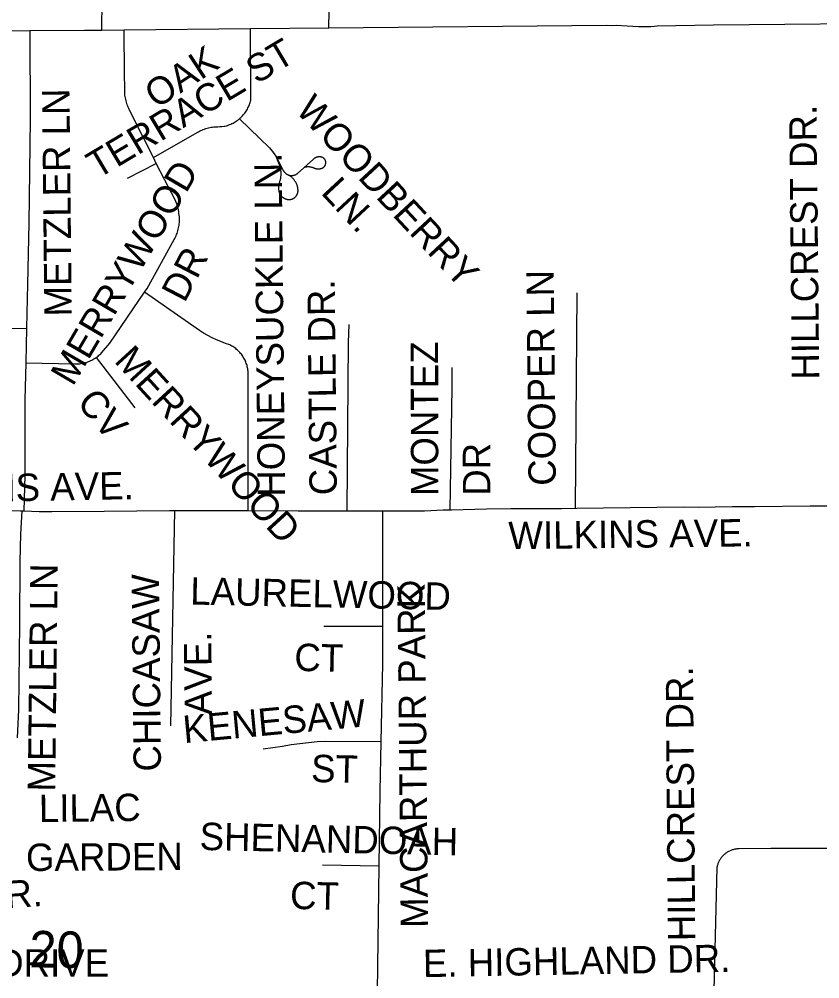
# Model space of a CAD drawing. Extents: x 1670563 to 1761545, y 515755 to 578944.
# Drawn here: x 1699015 to 1701206, y 544193 to 546820 of the extents above; entities that cross this region are included whole.
import ezdxf

# ---------------------------------------------------------------- set-up
doc = ezdxf.new("R2010")
doc.units = 0
for name, color, linetype in [('62_text', 7, 'Continuous'), ('STREETCL', 7, 'Continuous'), ('STRNAMES', 7, 'Continuous')]:
    doc.layers.add(name, color=color, linetype=linetype)

msp = doc.modelspace()

# ---------------------------------------------------------------- linework, layer by layer
at = {"layer": 'STREETCL'}
for points in [[(1699241.1, 546790.3), (1699241.9, 546872.8), (1699242.5, 546979.6), (1699247, 547259.9), (1699249.2, 547473.7), (1699252.9, 547742.2), (1699256.6, 548025.5), (1699256.6, 548034), (1699256.3, 548042.5), (1699255.9, 548051), (1699255.1, 548059.5)], [(1699862.6, 546796.1), (1699866.8, 547030.6), (1699867.6, 547205.5), (1699867.9, 547224.9), (1699868.9, 547244.3), (1699870.5, 547263.7), (1699872.6, 547283), (1699875.3, 547302.2), (1699878.6, 547321.4), (1699879.9, 547328.7), (1699880.9, 547336), (1699881.6, 547343.4), (1699882.1, 547350.8), (1699882.3, 547358.3), (1699885, 547421.3)], [(1699862.6, 546796.1), (1700622.7, 546803.3), (1700638.2, 546802.8), (1700648.5, 546803.3), (1700679.1, 546802.1), (1700709.7, 546800.2), (1700718.2, 546799.7), (1700726.8, 546799.5), (1700735.4, 546799.6), (1700744, 546800.1), (1700752.6, 546800.8), (1700761.1, 546801.7), (1700915.1, 546804.8), (1701499.7, 546810.1)], [(1698597.6, 546785), (1698783.8, 546787), (1698958.4, 546787.9), (1699044.1, 546788.6)], [(1699044.1, 546788.6), (1699044.9, 546544.9), (1699041.2, 546261.6), (1699037.5, 546094.6), (1699034.9, 545974.4)], [(1699044.1, 546788.6), (1699193.8, 546789.8), (1699241.1, 546790.3)], [(1699241.1, 546790.3), (1699301.9, 546790.8)], [(1699301.9, 546790.8), (1699647.6, 546794.1)], [(1699382.2, 546441), (1699325, 546554.7), (1699315.1, 546575.2), (1699313.5, 546578.7), (1699312, 546582.2), (1699310.7, 546585.8), (1699309.4, 546589.4), (1699308.3, 546593.1), (1699307.3, 546596.8), (1699306.4, 546600.6), (1699305.6, 546604.3), (1699305, 546608.1), (1699304.4, 546612), (1699304.1, 546615.8), (1699303.8, 546619.6), (1699303.7, 546623.5), (1699303.6, 546627.3), (1699303.8, 546631.2), (1699302.9, 546669.5), (1699301.9, 546790.8)], [(1699617.4, 546547.4), (1699618.9, 546548.6), (1699621.3, 546550.8), (1699623.7, 546553.1), (1699625.9, 546555.5), (1699628.1, 546557.9), (1699630.2, 546560.5), (1699632.2, 546563), (1699634.1, 546565.7), (1699635.9, 546568.4), (1699637.6, 546571.2), (1699639.3, 546574), (1699640.8, 546576.9), (1699642.2, 546579.8), (1699643.6, 546582.8), (1699644.8, 546585.8), (1699645.9, 546588.9), (1699646.9, 546592), (1699647.9, 546595.1), (1699648.7, 546598.3), (1699647.6, 546794.1)], [(1699647.6, 546794.1), (1699862.6, 546796.1)], [(1699382.2, 546441), (1699502, 546509.8), (1699505.2, 546511.7), (1699508.5, 546513.4), (1699511.8, 546515.1), (1699515.2, 546516.6), (1699518.6, 546518), (1699522.1, 546519.3), (1699525.6, 546520.5), (1699529.2, 546521.5), (1699532.8, 546522.5), (1699536.4, 546523.3), (1699540.1, 546524), (1699543.7, 546524.5), (1699547.4, 546525), (1699551.1, 546525.3), (1699554.8, 546525.5), (1699558.3, 546525.7), (1699563.8, 546525.9), (1699569.5, 546526.2), (1699575.6, 546526.8), (1699578.8, 546527.5), (1699582, 546528.4), (1699585.1, 546529.3), (1699588.2, 546530.4), (1699591.2, 546531.6), (1699594.3, 546532.8), (1699597.2, 546534.2), (1699600.1, 546535.7), (1699603, 546537.3), (1699605.8, 546538.9), (1699608.6, 546540.7), (1699611.3, 546542.5), (1699613.9, 546544.5), (1699616.4, 546546.5), (1699617.4, 546547.4)], [(1699617.4, 546547.4), (1699699.9, 546467.9), (1699703.8, 546463.3), (1699707.5, 546458.6), (1699711.1, 546453.8), (1699714.6, 546448.9), (1699717.8, 546443.8), (1699720.9, 546438.6), (1699723.7, 546433.4), (1699726.4, 546428), (1699736.7, 546407.6), (1699737.1, 546406.7), (1699737.5, 546405.9), (1699737.9, 546405.1), (1699738.4, 546404.4), (1699738.9, 546403.6), (1699739.4, 546402.9), (1699740, 546402.2), (1699740.5, 546401.5), (1699741.1, 546400.8), (1699741.7, 546400.1), (1699742.4, 546399.5), (1699743, 546398.9), (1699743.7, 546398.3), (1699744.4, 546397.7), (1699745.2, 546397.1), (1699745.9, 546396.6), (1699746.7, 546396.1), (1699747.4, 546395.7), (1699748.2, 546395.2), (1699749, 546394.8), (1699749.8, 546394.4), (1699750.7, 546394.1), (1699751.5, 546393.7), (1699752.4, 546393.4), (1699753.2, 546393.2), (1699754.1, 546392.9), (1699755, 546392.7), (1699755.9, 546392.5), (1699756.8, 546392.4), (1699757.7, 546392.3), (1699758.6, 546392.2), (1699759.5, 546392.1), (1699760.4, 546392.1), (1699761.3, 546392.1), (1699762.2, 546392.1), (1699763.1, 546392.2), (1699764, 546392.3), (1699764.9, 546392.4), (1699765.8, 546392.6), (1699766.7, 546392.8), (1699767.6, 546393), (1699768.4, 546393.3), (1699769.3, 546393.6), (1699770.1, 546393.9), (1699771, 546394.2), (1699771.8, 546394.6), (1699772.6, 546395), (1699773.4, 546395.4), (1699774.2, 546395.9), (1699775, 546396.3), (1699775.7, 546396.8), (1699776.5, 546397.4), (1699820.5, 546437.2), (1699821.1, 546437.7), (1699821.6, 546438.2), (1699822.1, 546438.7), (1699822.7, 546439.2), (1699823.3, 546439.6), (1699823.9, 546440.1), (1699824.5, 546440.5), (1699825.1, 546440.9), (1699825.7, 546441.2), (1699826.4, 546441.6), (1699827.1, 546441.9), (1699827.7, 546442.2), (1699828.4, 546442.5), (1699829.1, 546442.7), (1699829.8, 546443), (1699830.5, 546443.2), (1699831.2, 546443.4), (1699832, 546443.5), (1699832.7, 546443.7), (1699833.4, 546443.8), (1699834.1, 546443.8), (1699834.9, 546443.9), (1699835.6, 546443.9), (1699836.3, 546443.9), (1699837.1, 546443.9), (1699837.8, 546443.9), (1699838.4, 546443.8), (1699838.9, 546443.8), (1699839.4, 546443.7), (1699840, 546443.7), (1699840.5, 546443.6), (1699841, 546443.4), (1699841.5, 546443.3), (1699842, 546443.2), (1699842.6, 546443), (1699843.1, 546442.8), (1699843.6, 546442.6), (1699844, 546442.4), (1699844.5, 546442.1), (1699845, 546441.9), (1699845.5, 546441.6), (1699845.9, 546441.3), (1699846.4, 546441), (1699846.8, 546440.7), (1699847.2, 546440.4), (1699847.6, 546440), (1699848, 546439.7), (1699848.4, 546439.3), (1699848.8, 546438.9), (1699849.1, 546438.5), (1699849.5, 546438.1), (1699849.8, 546437.7), (1699850.1, 546437.3), (1699850.4, 546436.8), (1699850.7, 546436.4), (1699851, 546435.9), (1699851.2, 546435.4), (1699851.5, 546435), (1699851.7, 546434.5), (1699851.9, 546434), (1699852.1, 546433.5), (1699852.3, 546433), (1699852.4, 546432.4), (1699852.6, 546431.9), (1699852.7, 546431.4), (1699852.8, 546430.9), (1699852.8, 546430.3), (1699852.9, 546429.8), (1699852.9, 546429.3), (1699853, 546428.7), (1699853, 546428.2), (1699853, 546427.7), (1699852.9, 546427.1), (1699852.9, 546426.6), (1699852.8, 546426.1), (1699852.8, 546425.5), (1699852.8, 546425), (1699852.8, 546424.5), (1699852.8, 546424), (1699852.7, 546423.4), (1699852.6, 546422.9), (1699852.6, 546422.4), (1699852.4, 546421.9), (1699852.3, 546421.4), (1699852.2, 546420.9), (1699852, 546420.4), (1699851.8, 546419.9), (1699851.6, 546419.4), (1699851.4, 546418.9), (1699851.2, 546418.4), (1699850.9, 546418), (1699850.7, 546417.5), (1699850.4, 546417.1), (1699850.1, 546416.6), (1699849.8, 546416.2), (1699849.5, 546415.8), (1699849.1, 546415.4), (1699848.8, 546415), (1699848.4, 546414.6), (1699848, 546414.2), (1699847.7, 546413.9), (1699847.3, 546413.6), (1699846.8, 546413.2), (1699846.4, 546412.9), (1699846, 546412.6), (1699845.5, 546412.3), (1699845.1, 546412.1), (1699844.6, 546411.8), (1699844.1, 546411.6), (1699843.7, 546411.4), (1699843.2, 546411.2), (1699842.7, 546411), (1699842.2, 546410.8), (1699841.7, 546410.7), (1699841.2, 546410.6), (1699840.3, 546410.3), (1699839.4, 546410.1), (1699838.5, 546409.9), (1699837.6, 546409.7), (1699836.7, 546409.6), (1699835.7, 546409.5), (1699834.8, 546409.5), (1699833.9, 546409.4), (1699833, 546409.4), (1699832, 546409.5), (1699831.1, 546409.5), (1699830.2, 546409.6), (1699829.3, 546409.8), (1699828.4, 546409.9), (1699827.5, 546410.1), (1699826.6, 546410.3), (1699825.7, 546410.6), (1699824.8, 546410.9), (1699823.9, 546411.2), (1699823.1, 546411.5), (1699822.2, 546411.9), (1699821.4, 546412.3), (1699820.2, 546412.8), (1699819.1, 546413.2), (1699817.9, 546413.7), (1699816.8, 546414), (1699815.6, 546414.4), (1699814.4, 546414.7), (1699813.1, 546414.9), (1699811.9, 546415.2), (1699810.7, 546415.3), (1699809.5, 546415.5), (1699808.2, 546415.6), (1699807, 546415.6), (1699805.7, 546415.6), (1699804.5, 546415.6), (1699803.3, 546415.5), (1699802, 546415.4), (1699800.8, 546415.3), (1699799.6, 546415.1), (1699798.4, 546414.8), (1699797.2, 546414.6), (1699796, 546414.3), (1699794.8, 546413.9)], [(1699390.1, 546425.3), (1699382.2, 546441)], [(1699717.1, 546445), (1699726.1, 546422.2), (1699726.9, 546419.9), (1699727.7, 546417.6), (1699728.4, 546415.3), (1699729, 546413), (1699729.5, 546410.6), (1699730, 546408.2), (1699730.3, 546405.8), (1699730.6, 546403.4), (1699730.8, 546401), (1699730.9, 546398.6), (1699731, 546396.2), (1699730.9, 546393.8), (1699730.8, 546391.3), (1699730.5, 546388.9), (1699730.2, 546386.5), (1699729.9, 546384.1), (1699729.4, 546381.8), (1699728.8, 546379.4), (1699728.2, 546377.1), (1699727.6, 546375.2), (1699727, 546373.4), (1699726.5, 546371.5), (1699726.1, 546369.7), (1699725.7, 546367.8), (1699725.4, 546365.9), (1699725.1, 546364), (1699725, 546362.1), (1699724.8, 546360.1), (1699724.8, 546358.2), (1699724.8, 546356.3), (1699724.9, 546354.4), (1699725, 546352.4), (1699725.1, 546351.4), (1699725.3, 546350.5), (1699725.5, 546349.5), (1699725.7, 546348.5), (1699726, 546347.5), (1699726.2, 546346.6), (1699726.6, 546345.6), (1699726.9, 546344.7), (1699727.3, 546343.7), (1699727.7, 546342.8), (1699728.2, 546341.9), (1699728.6, 546341), (1699729.1, 546340.2), (1699729.7, 546339.3), (1699730.2, 546338.5), (1699730.8, 546337.7), (1699731.5, 546336.9), (1699732.1, 546336.1), (1699732.8, 546335.4), (1699733.5, 546334.7), (1699734.2, 546334), (1699735, 546333.3), (1699735.7, 546332.7), (1699736.5, 546332.1), (1699737.3, 546331.5), (1699738.2, 546330.9), (1699739, 546330.4), (1699739.9, 546329.9), (1699740.8, 546329.4), (1699741.7, 546329), (1699742.6, 546328.5), (1699743.5, 546328.2), (1699744.4, 546327.8), (1699745.4, 546327.5), (1699746.4, 546327.2), (1699747.3, 546327), (1699748.3, 546326.8), (1699749.3, 546326.6), (1699750.3, 546326.4), (1699751.3, 546326.3), (1699752.3, 546326.2), (1699753.3, 546326.2), (1699754.3, 546326.2), (1699755.1, 546326.2), (1699756, 546326.3), (1699756.8, 546326.4), (1699757.7, 546326.6), (1699758.5, 546326.7), (1699759.3, 546326.9), (1699760.2, 546327.1), (1699761, 546327.4), (1699761.8, 546327.7), (1699762.6, 546328), (1699763.4, 546328.3), (1699764.1, 546328.7), (1699764.9, 546329.1), (1699765.6, 546329.5), (1699766.4, 546329.9), (1699767.1, 546330.4), (1699767.8, 546330.9), (1699768.5, 546331.4), (1699769.1, 546331.9), (1699769.8, 546332.5), (1699770.4, 546333), (1699771, 546333.6), (1699771.6, 546334.2), (1699772.1, 546334.9), (1699772.7, 546335.5), (1699773.2, 546336.2), (1699773.7, 546336.9), (1699774.2, 546337.6), (1699774.6, 546338.3), (1699775, 546339.1), (1699775.4, 546339.8), (1699775.8, 546340.6), (1699776.1, 546341.4), (1699776.4, 546342.2), (1699776.7, 546343), (1699777, 546343.8), (1699777.2, 546344.6), (1699777.4, 546345.4), (1699777.6, 546346.3), (1699777.8, 546347.1), (1699777.9, 546347.9), (1699778, 546348.8), (1699778, 546349.6), (1699778, 546350.5), (1699778, 546351.3), (1699778, 546352.2), (1699778, 546353), (1699777.9, 546353.9), (1699777.8, 546354.7), (1699777.6, 546356.1), (1699777.5, 546357.5), (1699777.3, 546358.9), (1699777, 546360.3), (1699776.7, 546361.7), (1699776.4, 546363.1), (1699776, 546364.4), (1699775.5, 546365.8), (1699775, 546367.1), (1699774.5, 546368.4), (1699773.9, 546369.7), (1699773.3, 546370.9), (1699772.7, 546372.2), (1699772, 546373.4), (1699771.2, 546374.6), (1699770.5, 546375.8), (1699769.6, 546376.9), (1699768.7, 546378.4), (1699767.7, 546379.8), (1699766.7, 546381.1), (1699765.6, 546382.4), (1699764.4, 546383.7), (1699763.2, 546384.9), (1699762, 546386.1), (1699760.8, 546387.3), (1699759.5, 546388.4), (1699758.1, 546389.4), (1699756.7, 546390.4), (1699755.3, 546391.4), (1699753.9, 546392.3), (1699752.4, 546393.2), (1699750.9, 546394)], [(1699311.3, 546384.7), (1699390.1, 546425.3)], [(1699357.8, 546072.5), (1699364.9, 546083), (1699439.2, 546216.4), (1699441, 546219.7), (1699442.7, 546223.2), (1699444.3, 546226.6), (1699445.7, 546230.2), (1699447.1, 546233.7), (1699448.3, 546237.3), (1699449.3, 546241), (1699450.3, 546244.7), (1699451.1, 546248.4), (1699451.8, 546252.1), (1699452.4, 546255.9), (1699452.9, 546259.7), (1699453.2, 546263.5), (1699453.4, 546267.3), (1699453.4, 546271.1), (1699453.4, 546274.9), (1699453.2, 546278.7), (1699452.7, 546283.5), (1699452.2, 546288.3), (1699451.5, 546293.1), (1699450.6, 546297.9), (1699449.6, 546302.6), (1699448.4, 546307.3), (1699447.1, 546312), (1699445.6, 546316.6), (1699444, 546321.2), (1699442.2, 546325.7), (1699412.3, 546381.3), (1699390.1, 546425.3)], [(1699225.4, 545893.7), (1699228.1, 545895.6), (1699230.7, 545897.7), (1699233.2, 545899.8), (1699235.7, 545902), (1699238.1, 545904.3), (1699240.5, 545906.6), (1699262.8, 545933.1), (1699357.8, 546072.5)], [(1699641.3, 545475.3), (1699641.3, 545856.3), (1699641, 545859.4), (1699640.5, 545862.5), (1699639.9, 545865.6), (1699639.2, 545868.7), (1699638.4, 545871.8), (1699637.5, 545874.8), (1699636.5, 545877.7), (1699635.4, 545880.7), (1699634.2, 545883.6), (1699632.9, 545886.5), (1699631.4, 545889.3), (1699629.9, 545892), (1699628.3, 545894.7), (1699626.6, 545897.4), (1699624.8, 545900), (1699622.9, 545902.5), (1699621, 545905), (1699618.9, 545907.3), (1699616.8, 545909.7), (1699614.6, 545911.9), (1699612.3, 545914.1), (1699609.9, 545916.1), (1699607.5, 545918.1), (1699605, 545920), (1699602.4, 545921.9), (1699599.8, 545923.6), (1699597.1, 545925.2), (1699594.3, 545926.8), (1699591.6, 545928.2), (1699579.1, 545932.5), (1699566.8, 545937.3), (1699554.6, 545942.5), (1699542.7, 545948.1), (1699530.9, 545954.1), (1699519.4, 545960.5), (1699508.1, 545967.4), (1699357.8, 546072.5)], [(1700537.8, 545481.2), (1700542.4, 546071.2)], [(1698831.8, 545972.3), (1699034.9, 545974.4)], [(1699034.9, 545974.4), (1699032.9, 545879.5)], [(1699912.5, 545475.8), (1699916.6, 545934.7), (1699918.1, 545984.5)], [(1699032.9, 545879.5), (1699167.3, 545876.3), (1699170.8, 545876.3), (1699174.2, 545876.4), (1699177.6, 545876.6), (1699181, 545876.9), (1699184.4, 545877.4), (1699187.8, 545878), (1699191.1, 545878.7), (1699194.4, 545879.5), (1699197.7, 545880.4), (1699201, 545881.4), (1699204.2, 545882.6), (1699207.4, 545883.8), (1699210.5, 545885.2), (1699213.6, 545886.7), (1699216.6, 545888.3), (1699219.6, 545890), (1699222.5, 545891.8), (1699225.4, 545893.7)], [(1699225.4, 545893.7), (1699331.1, 545756.3)], [(1699032.9, 545879.5), (1699030.7, 545778.1), (1699030, 545572.1), (1699027.9, 545473.7)], [(1700194.2, 545476.9), (1700200.2, 545810.7), (1700200.2, 545866.2)], [(1700540.9, 545481.4), (1700832.9, 545485.3), (1700873.6, 545483.9), (1700965.9, 545485.6), (1701027, 545485.6), (1701179.4, 545487.6), (1701230.3, 545488.1), (1701321.3, 545488.8)], [(1698676.5, 545472.9), (1698760.1, 545472.9), (1698947.5, 545474.6), (1699018.3, 545474), (1699027.9, 545473.7)], [(1699010.6, 544852.6), (1699014.1, 544929.2), (1699016.2, 545164.5), (1699017.9, 545335.7), (1699019.5, 545410.6), (1699020.9, 545442.2), (1699023, 545473.8)], [(1699027.9, 545473.7), (1699069.8, 545472.1), (1699104.1, 545472.4), (1699247.8, 545473.2), (1699426.5, 545474.8), (1699441.3, 545474.9)], [(1699430, 544885.3), (1699441.3, 545474.9)], [(1699441.3, 545474.9), (1699625.9, 545475.4), (1699641.3, 545475.3)], [(1699641.3, 545475.3), (1699778.5, 545474.5), (1699907.6, 545474), (1699918.2, 545473.9)], [(1699918.2, 545473.9), (1699991.3, 545473.7), (1700010.2, 545473.7)], [(1700010.1, 545158.1), (1700010.1, 545325.1), (1700010.2, 545473.7)], [(1700010.2, 545473.7), (1700072.9, 545473.7), (1700124.3, 545474.5), (1700175.7, 545477), (1700197.8, 545476.7)], [(1700197.8, 545476.7), (1700293.7, 545479.5), (1700360.4, 545480.3), (1700498.9, 545480.9), (1700540.9, 545481.4)], [(1699848.9, 545158.1), (1700010.1, 545158.1)], [(1700005.9, 544841.9), (1700010.1, 545055.2), (1700010.1, 545158.1)], [(1700005.9, 544841.9), (1699853.8, 544842.6), (1699830.1, 544841.3), (1699806.4, 544839.3), (1699782.8, 544836.6), (1699759.3, 544833.2), (1699735.9, 544829), (1699682.8, 544822)], [(1700000.4, 544502.6), (1700003.2, 544706.5), (1700005.9, 544841.9)], [(1701249.3, 544549.9), (1701072.3, 544549.6), (1700985.6, 544548.9), (1700983.4, 544548.9), (1700981.3, 544548.8), (1700979.2, 544548.6), (1700977, 544548.3), (1700974.9, 544547.9), (1700972.8, 544547.5), (1700970.7, 544547), (1700968.6, 544546.5), (1700966.5, 544545.8), (1700964.5, 544545.1), (1700962.5, 544544.3), (1700960.5, 544543.5), (1700958.6, 544542.6), (1700956.7, 544541.6), (1700954.8, 544540.6), (1700952.9, 544539.5), (1700951.1, 544538.3), (1700949.4, 544537), (1700947.6, 544535.7), (1700946, 544534.4), (1700944.3, 544533), (1700942.8, 544531.5), (1700941.2, 544530), (1700939.8, 544528.4), (1700938.3, 544526.8), (1700937, 544525.1), (1700935.7, 544523.4), (1700934.4, 544521.7), (1700933.2, 544519.9), (1700932.1, 544518), (1700931.1, 544516.1), (1700930.1, 544514.2), (1700929.2, 544512.3), (1700928.3, 544510.3), (1700927.5, 544508.3), (1700926.8, 544506.3), (1700926.2, 544504.2), (1700925.6, 544502.1), (1700925.1, 544500), (1700924.6, 544497.9), (1700916.5, 544161.1)], [(1699845.4, 544505), (1700000.4, 544502.6)], [(1699995.7, 544157.9), (1700000.4, 544502.6)]]:
    msp.add_lwpolyline(points, dxfattribs=at)

# ---------------------------------------------------------------- texts
at = {"layer": '62_text'}
msp.add_text('20', height=100, rotation=358.931, dxfattribs=at).set_placement((1699041.8, 544224.7))
at = {"layer": 'STRNAMES'}
for s, rotation, p in [('TERRACE ST', 30.8144, (1699229.1, 546381.3)), ('OAK', 33.1209, (1699390.2, 546573.3)), ('METZLER LN', 90.578, (1699158.7, 546006.4)), ('WOODBERRY', 312.9508, (1699768.6, 546568.8)), ('HILLCREST DR.', 90.578, (1701204.7, 545833.5)), ('HONEYSUCKLE LN.', 90.578, (1699742.7, 545513)), ('MERRYWOOD', 59.6387, (1699161.8, 545812.5)), ('LN.', 312.9508, (1699838.1, 546343.9)), ('DR', 62.497, (1699467.6, 546041.2)), ('COOPER LN', 90.578, (1700483.9, 545543)), ('CASTLE DR.', 90.578, (1699884.5, 545517.1)), ('MONTEZ', 90.078, (1700162.1, 545514.4)), ('MERRYWOOD', 312.5063, (1699272.5, 545883)), ('CV', 310.1192, (1699170, 545769)), ('DR', 90.078, (1700304.2, 545515.3)), ('WILKINS AVE.', 1, (1698660.3, 545494.5)), ('WILKINS AVE.', 0.6969, (1700354.2, 545368.9)), ('METZLER LN', 89.3397, (1699113.2, 544705.2)), ('CHICASAW', 90.578, (1699403, 544760.7)), ('LAURELWOOD', 358.778, (1699482.5, 545217.6)), ('MACARTHUR PARK', 90.578, (1700134.2, 544332.6)), (' AVE.', 90.578, (1699543, 544887.3)), ('CT', 358.778, (1699767.4, 545036)), ('HILLCREST DR.', 90.478, (1700865.5, 544296.2)), ('KENESAW', 5.2909, (1699466.5, 544838)), ('ST', 358.778, (1699813.2, 544731.8)), ('LILAC     ', 0.645, (1699069.1, 544622)), ('SHENANDOAH', 358.778, (1699508.1, 544545.9)), ('GARDEN', 0.3642, (1699033.7, 544487.9)), ('HEERN DR.', 3.9563, (1698530.1, 544354.6)), ('CT', 358.778, (1699755.7, 544384.4)), ('E. HIGHLAND DR.', 1.0025, (1700120.6, 544197.5))]:
    msp.add_text(s, height=75, rotation=rotation, dxfattribs=at).set_placement(p)
msp.add_text('HIGHLAND DRIVE', height=75, dxfattribs=at).set_placement((1698408.3, 544199.1))

doc.saveas('drawing.dxf')
